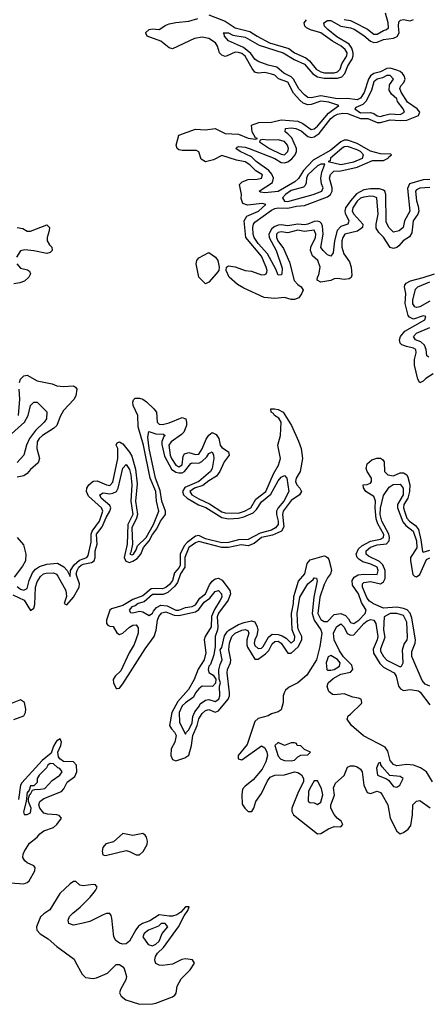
# Model space of a CAD drawing. Header units: inches. Extents: x 2710684 to 2828758, y 857022 to 965663.
# Tile 263 of 316: x 2782345 to 2784814, y 879741 to 885710. Entities that reach past the tile are written whole.
import ezdxf

# ---------------------------------------------------------------- set-up
doc = ezdxf.new("R2010")
doc.units = ezdxf.units.IN
doc.header["$MEASUREMENT"] = 0
doc.layers.add('C7887', color=7, linetype='Continuous')
doc.layers.add('C7888', color=7, linetype='Continuous')

msp = doc.modelspace()

# ---------------------------------------------------------------- linework, layer by layer
at = {"layer": 'C7887', "color": 4, "elevation": 4}
for points in [[(2782681.8, 880000), (2782722.7, 879922.7), (2782743.3, 879903.3), (2782790, 879896.9), (2782810, 879901.8), (2782877.6, 879930), (2782930, 879982), (2782950, 879982.6), (2782970, 879968.5), (2782977.6, 879957.6), (2782992.3, 879910), (2782988.3, 879890), (2782956.1, 879830), (2782950.4, 879810.4), (2782958.9, 879790), (2782988.8, 879768.8), (2783070, 879740.7), (2783150, 879743), (2783170, 879747.8), (2783270, 879785.2), (2783284.6, 879795.4), (2783292.3, 879807.7), (2783299, 879850), (2783323.9, 879896.1), (2783377.7, 879950), (2783404, 879990), (2783397.7, 880000)], [(2783303.1, 880000), (2783270, 879984.1), (2783210, 879976.2), (2783190, 879978.2), (2783170, 879988.3), (2783166.5, 880000)]]:
    msp.add_lwpolyline(points, dxfattribs=at)
at = {"layer": 'C7888', "color": 4}
for points, elevation in [([(2783490, 885739.1), (2783590, 885701.6), (2783650, 885661.1), (2783739.4, 885639.4), (2783783, 885610), (2783859.1, 885570), (2783975.2, 885535.2), (2784010.7, 885510), (2784078.5, 885478.5), (2784100.6, 885460.6), (2784141.7, 885410), (2784170, 885393.1), (2784191.8, 885388.2), (2784250, 885388.2), (2784270, 885394.4), (2784285.6, 885410), (2784297.6, 885442.4), (2784327.6, 885490), (2784329.6, 885510), (2784316.3, 885530), (2784293.6, 885550), (2784239.3, 885579.3), (2784170, 885629.6), (2784107.6, 885647.6), (2784081.6, 885661.6), (2784073.2, 885670), (2784069, 885690), (2784082, 885710)], 8), ([(2784310, 885710.5), (2784350, 885704.2), (2784373.9, 885693.9), (2784451.8, 885651.8), (2784490, 885621.6), (2784510, 885622.4), (2784550, 885644.9), (2784568, 885650), (2784578.6, 885661.4), (2784578, 885690), (2784561.2, 885750)], 8), ([(2784830, 884693.6), (2784770, 884689.2), (2784750, 884679.3), (2784742, 884670), (2784748.2, 884611.8), (2784759.5, 884579.5), (2784762.4, 884550), (2784756.3, 884530), (2784728.8, 884490), (2784721.7, 884418.3), (2784705.7, 884394.3), (2784667.3, 884370), (2784641.3, 884338.7), (2784630, 884329.2), (2784610, 884322.7), (2784589.6, 884329.6), (2784550, 884392.3), (2784520.5, 884420.5), (2784505.1, 884445.1), (2784503.7, 884470), (2784516.9, 884530), (2784508.7, 884630), (2784490, 884638), (2784470, 884639.5), (2784430, 884634.7), (2784410, 884627.3), (2784390, 884609.5), (2784362.6, 884570), (2784359.5, 884550), (2784368.7, 884530), (2784424, 884470), (2784422.8, 884450), (2784392.5, 884427.5), (2784314.8, 884410), (2784302.4, 884390), (2784297.1, 884370), (2784297.1, 884330), (2784308.4, 884290), (2784342.4, 884242.4), (2784354, 884210), (2784358, 884162), (2784353, 884147), (2784340.7, 884139.3), (2784310, 884135.1), (2784270, 884141.2), (2784250, 884139), (2784230, 884129), (2784170, 884118), (2784148, 884130), (2784148.7, 884150), (2784157.2, 884162.8), (2784165.2, 884210), (2784152, 884250), (2784119.1, 884279.1), (2784107, 884310), (2784109.6, 884330.4), (2784137.4, 884390), (2784138.7, 884410), (2784130, 884434.5), (2784070, 884426), (2784030, 884433.1), (2783970, 884418), (2783930, 884424.5), (2783910, 884419.5), (2783901.6, 884410), (2783901.3, 884390), (2783909, 884370), (2783942.3, 884322.3), (2783979, 884239), (2784008.7, 884128.7), (2784030, 884104.7), (2784051.1, 884091.1), (2784062, 884070), (2784052.7, 884047.3), (2784035.3, 884024.7), (2784010, 884014), (2783990, 884014), (2783950, 884025.2), (2783890, 884019.6), (2783826.2, 884026.2), (2783702, 884082), (2783663.8, 884103.8), (2783614, 884150), (2783595.3, 884190), (2783598, 884210), (2783610, 884218), (2783650, 884210.7), (2783710.4, 884190.4), (2783750, 884184.9), (2783810, 884162.6), (2783830, 884164.9), (2783838, 884170), (2783841.2, 884178.8), (2783843.6, 884190), (2783838.9, 884210), (2783810, 884276.2), (2783715.8, 884390), (2783704.5, 884490), (2783720.5, 884519.5), (2783792.3, 884550), (2783835.3, 884590), (2783814.8, 884594.8), (2783726, 884586), (2783696.5, 884596.5), (2783686.3, 884626.3), (2783689.3, 884650.7), (2783677.2, 884710), (2783692, 884728), (2783730, 884742), (2783783, 884743), (2783810, 884748.4), (2783815.1, 884770), (2783774.6, 884794.6), (2783739.6, 884830), (2783710, 884847.8), (2783658.6, 884858.6), (2783570, 884887), (2783519.5, 884860.5), (2783470, 884849.2), (2783444.5, 884864.5), (2783430, 884908), (2783417, 884917), (2783330, 884916), (2783310, 884921.2), (2783299, 884930), (2783293.2, 884950), (2783309, 885010), (2783410, 885046), (2783470, 885042), (2783530, 885050.7), (2783590, 885020.3), (2783670, 885015.5), (2783730, 884990.8), (2783774, 884986), (2783786, 884990), (2783773.6, 884993.6), (2783752.7, 885030), (2783750, 885071), (2783794.2, 885085.8), (2783870, 885088.9), (2783930, 885103.1), (2784030, 885094.9), (2784060.5, 885080.5), (2784110, 885044.9), (2784130, 885048.8), (2784150, 885065.3), (2784215.7, 885144.3), (2784278, 885190), (2784217.2, 885210), (2784170, 885216.2), (2784110, 885195.6), (2784090, 885194.5), (2784063, 885203), (2784041.2, 885221.2), (2784004.2, 885264.2), (2783970, 885331.2), (2783912.2, 885352.2), (2783890, 885374), (2783870, 885380.7), (2783830, 885389.4), (2783790, 885386.6), (2783770, 885392.3), (2783753.3, 885413.3), (2783710, 885489.6), (2783690, 885504.4), (2783670, 885512), (2783650, 885512.3), (2783602, 885490), (2783590, 885487.6), (2783570, 885495.1), (2783555.1, 885510), (2783542.9, 885550), (2783531.6, 885570), (2783490, 885595.1), (2783450, 885603.6), (2783403.1, 885596.9), (2783270, 885534), (2783250, 885539), (2783200.2, 885580.2), (2783118, 885610), (2783109.1, 885629.1), (2783110, 885632), (2783129.5, 885650.5), (2783150, 885654), (2783190, 885651), (2783230, 885677.3), (2783250, 885684.9), (2783290, 885693.4), (2783370, 885700.4), (2783423.5, 885716.5)], 8), ([(2784830, 884742), (2784790, 884739.8), (2784705.9, 884714.1), (2784693.9, 884686.1), (2784707.9, 884550), (2784676.9, 884490), (2784668.5, 884450), (2784644, 884430), (2784610, 884421.6), (2784582.4, 884450), (2784564.7, 884484.7), (2784563.1, 884650), (2784556.4, 884670), (2784550, 884676.4), (2784523.9, 884683.9), (2784470, 884685), (2784430, 884679), (2784386.5, 884653.5), (2784348.4, 884611.6), (2784319.7, 884570), (2784315.4, 884550), (2784317.8, 884537.8), (2784338.7, 884490), (2784337.4, 884482.6), (2784333, 884470), (2784290, 884455.6), (2784268, 884432), (2784252, 884370), (2784243.8, 884296.2), (2784230, 884276), (2784210, 884285.1), (2784182.9, 884310), (2784169.8, 884329.8), (2784183.2, 884410), (2784179.1, 884459.1), (2784174.1, 884474.1), (2784163.6, 884483.6), (2784150, 884488.8), (2784130, 884486.3), (2784090, 884469.8), (2784070, 884466.3), (2784030, 884469.8), (2783970, 884459.8), (2783930, 884465.8), (2783910, 884464), (2783886.4, 884453.6), (2783870, 884439.7), (2783854.7, 884410), (2783856.5, 884390), (2783899.1, 884310), (2783935.8, 884204.2), (2783932.9, 884167.1), (2783930, 884162.7), (2783910, 884162), (2783897.4, 884197.4), (2783846.4, 884290), (2783790, 884354), (2783765.6, 884390), (2783758.7, 884410), (2783756.8, 884450), (2783761.1, 884470), (2783770, 884482.4), (2783870, 884555.5), (2783890, 884565), (2783910, 884570.2), (2783970, 884566.5), (2784021.5, 884578.5), (2784070, 884582.6), (2784210, 884635.2), (2784228.5, 884650), (2784238.4, 884670), (2784238.4, 884690), (2784222.2, 884750), (2784227.6, 884772.4), (2784249.1, 884790.9), (2784290, 884794.2), (2784390, 884815.8), (2784482.8, 884857.2), (2784550, 884856.5), (2784577.6, 884870), (2784580.5, 884879.5), (2784597.2, 884890), (2784594.5, 884894.5), (2784530, 884895.8), (2784470, 884912.5), (2784390, 884958.6), (2784330, 884979), (2784310, 884979.4), (2784290, 884969.8), (2784230, 884919.8), (2784122.6, 884857.4), (2784064.8, 884795.2), (2784033.3, 884746.7), (2784012.7, 884727.3), (2783910, 884667.7), (2783830, 884660.7), (2783803.7, 884663.7), (2783795.3, 884670), (2783876.5, 884723.5), (2783882, 884750), (2783872.7, 884772.7), (2783855.1, 884795.1), (2783778, 884850), (2783750, 884878), (2783681.2, 884910), (2783655.3, 884930), (2783662, 884938), (2783670, 884941), (2783710, 884937.6), (2783736, 884930), (2783890, 884869.1), (2783930, 884844.4), (2783950, 884841.3), (2783970, 884849), (2783993.3, 884866.7), (2784014.5, 884890), (2784022.4, 884910), (2784022.4, 884930), (2783993.2, 884993.2), (2783970, 885018.4), (2783952.7, 885030), (2783955.3, 885050), (2783990, 885054.9), (2784018.8, 885050), (2784050, 885036.1), (2784090, 885002.7), (2784110, 884995.5), (2784130, 884999.6), (2784159.2, 885020.8), (2784230.9, 885110), (2784250, 885128.1), (2784270, 885137.7), (2784303.4, 885143.4), (2784330, 885142), (2784410, 885111.7), (2784453.4, 885110), (2784510, 885086), (2784530, 885086.8), (2784590, 885103.7), (2784650, 885098), (2784690, 885100.6), (2784760.7, 885130), (2784769.7, 885150), (2784752.8, 885170), (2784694.5, 885210), (2784656.1, 885270), (2784647.8, 885292.2), (2784654, 885310), (2784672.3, 885330), (2784679.8, 885350), (2784674.6, 885370), (2784663.9, 885383.9), (2784650, 885396.1), (2784630, 885404.8), (2784590, 885416.5), (2784570, 885414.8), (2784530, 885394.4), (2784490, 885382.9), (2784470.3, 885370), (2784458.5, 885350), (2784432.3, 885267.7), (2784410, 885234.8), (2784390, 885224.6), (2784330, 885232.9), (2784270, 885229.8), (2784170, 885247.7), (2784110, 885235.8), (2784090, 885239.2), (2784070, 885254), (2784036.4, 885290), (2784002.8, 885350), (2783990, 885363.5), (2783945, 885385), (2783902.3, 885422.3), (2783850, 885434.2), (2783790, 885456.3), (2783770, 885469.7), (2783744.8, 885504.8), (2783701.8, 885541.8), (2783610, 885580.9), (2783586, 885610), (2783584, 885624), (2783578, 885630), (2783609.6, 885630.4), (2783635.4, 885615.4), (2783710, 885603.1), (2783795.8, 885555.8), (2783941.6, 885510), (2784008.7, 885468.7), (2784070, 885440.7), (2784121.9, 885381.9), (2784150, 885364.1), (2784190, 885354.8), (2784270, 885355.5), (2784296.6, 885363.4), (2784315.3, 885384.7), (2784332.8, 885430), (2784359.3, 885470), (2784365.7, 885490), (2784365.8, 885510), (2784358.1, 885538.1), (2784341.7, 885561.7), (2784265.9, 885605.9), (2784211.5, 885650), (2784191.6, 885670), (2784188.5, 885691.5), (2784210, 885706), (2784230, 885704.9), (2784290, 885671.1), (2784350, 885661.1), (2784371.9, 885651.9), (2784430, 885614.4), (2784470, 885579.7), (2784490, 885571.2), (2784510, 885573.2), (2784550, 885590.2), (2784610, 885597.8), (2784632.6, 885607.4), (2784644.2, 885630), (2784639.8, 885670), (2784643, 885697), (2784652.6, 885707.4), (2784670, 885710.2), (2784710, 885704), (2784730, 885711.8)], 4), ([(2782330, 884450.8), (2782363.4, 884443.4), (2782390, 884427.3), (2782410, 884427.7), (2782510, 884466), (2782526, 884450), (2782524, 884430), (2782510.5, 884390), (2782510.6, 884370), (2782524.4, 884344.4), (2782538.8, 884330), (2782541, 884310), (2782530, 884299), (2782510, 884293.2), (2782430, 884309.6), (2782375.2, 884315.2), (2782350, 884308), (2782326, 884270)], 8), ([(2782327.6, 884230), (2782350, 884204.4), (2782392.5, 884192.5), (2782404.5, 884184.5), (2782410.7, 884170), (2782400.5, 884150), (2782374.8, 884125.2), (2782345.8, 884114.2), (2782310, 884108.2)], 8), ([(2784850, 883562), (2784806, 883534), (2784790, 883518), (2784768.4, 883508.4), (2784758, 883530), (2784736, 883616), (2784736.2, 883650), (2784747.3, 883690), (2784746, 883710), (2784730, 883718.7), (2784687.9, 883727.9), (2784659.5, 883739.5), (2784649.6, 883749.6), (2784647, 883770), (2784652, 883790), (2784678.6, 883821.4), (2784799, 883890), (2784806, 883910), (2784790, 883914), (2784730, 883895.1), (2784706.2, 883906.2), (2784697.6, 883917.6), (2784681.3, 883990), (2784685.1, 884050), (2784676.2, 884090), (2784678.9, 884101.1), (2784686.5, 884113.5), (2784712.3, 884127.8), (2784790, 884146.5), (2784857.2, 884170)], 8), ([(2784830, 884003.8), (2784770, 883969.8), (2784750, 883964.4), (2784739.5, 883970), (2784727.4, 883987.4), (2784726.6, 884010), (2784743.6, 884076.4), (2784758, 884090), (2784830, 884120.2)], 4), ([(2784823.6, 883663.6), (2784812.1, 883672.1), (2784808.5, 883710), (2784797.4, 883737.4), (2784776.2, 883756.2), (2784742.7, 883770), (2784731.8, 883790), (2784750, 883810.2), (2784830, 883843.9)], 4), ([(2782342.9, 883510), (2782349.7, 883530.3), (2782370, 883550.8), (2782390, 883554), (2782450, 883520.5), (2782541.4, 883501.4), (2782570.6, 883490.6), (2782610, 883485.5), (2782670.7, 883490.7), (2782682.8, 883482.8), (2782690.7, 883470), (2782684.9, 883430), (2782671.9, 883408.1), (2782610, 883341.2), (2782590, 883304), (2782570.3, 883249.7), (2782549, 883231), (2782483, 883190), (2782462.4, 883170), (2782450.4, 883150), (2782448.7, 883110), (2782465.5, 883050), (2782455.8, 883024.2), (2782410, 882982.7), (2782390, 882958), (2782370, 882944.5), (2782330, 882936.2)], 8), ([(2782338, 883310), (2782345.6, 883410), (2782340.7, 883470)], 8), ([(2782330, 882274), (2782350, 882257.3), (2782370, 882250.8), (2782390, 882261), (2782401.6, 882310), (2782422.9, 882357.1), (2782441.4, 882378.6), (2782465.2, 882394.8), (2782510, 882408.9), (2782574.4, 882414.4), (2782612.8, 882392.8), (2782632, 882370), (2782650, 882334), (2782652.6, 882370), (2782675, 882405), (2782706.6, 882433.4), (2782750.6, 882449.4), (2782758.9, 882461.1), (2782778.2, 882541.8), (2782778.4, 882590), (2782783.9, 882610), (2782827.3, 882670), (2782847.8, 882730), (2782840.7, 882750), (2782761.7, 882821.7), (2782749.4, 882850), (2782751.8, 882870), (2782763.7, 882890), (2782790, 882912.7), (2782815.1, 882915.1), (2782870, 882890.4), (2782890, 882886.7), (2782910, 882906.8), (2782938.9, 883050), (2782939.3, 883110), (2782929.3, 883130.7), (2782935.3, 883144.7), (2782949.1, 883150.9), (2782970, 883138.8), (2783010, 883088.2), (2783023.7, 883063.7), (2783045.5, 882985.5), (2783057, 882897), (2783045.9, 882790), (2783058.4, 882710), (2783052.4, 882687.6), (2783025, 882630), (2783028.4, 882530), (2783018.7, 882481.3), (2783011.3, 882470), (2783026.3, 882466.3), (2783034, 882470), (2783050, 882496), (2783058.8, 882521.2), (2783110.6, 882570), (2783155.3, 882650), (2783188.3, 882730), (2783174.2, 882790), (2783168.8, 882850), (2783135.9, 882930), (2783095.4, 883130), (2783062, 883242), (2783060.3, 883310), (2783032, 883370), (2783029.5, 883390.5), (2783035.1, 883404.9), (2783045.1, 883414.9), (2783070, 883416.3), (2783090, 883410.4), (2783113.9, 883393.9), (2783158, 883350), (2783173, 883330), (2783177.3, 883270), (2783190, 883257.3), (2783210, 883256.4), (2783250, 883265.7), (2783330, 883297.3), (2783350.5, 883290.5), (2783356.3, 883270), (2783354.9, 883250), (2783338.4, 883210), (2783325.2, 883194.7), (2783261.6, 883150), (2783249.1, 883130), (2783256.5, 883070), (2783263.6, 883050), (2783290, 883008.9), (2783310, 882999.5), (2783329.6, 883010.4), (2783335.4, 883064.6), (2783342.9, 883077.1), (2783370, 883085.7), (2783410, 883074.4), (2783430, 883075.5), (2783450, 883107.3), (2783473.9, 883166.1), (2783490, 883190.8), (2783510, 883206.8), (2783535.3, 883195.3), (2783551.8, 883171.8), (2783560.4, 883130), (2783570, 883116.3), (2783610.4, 883090.4), (2783613.4, 883070), (2783583.8, 883030), (2783558.4, 882970), (2783537.6, 882942.4), (2783490, 882914.7), (2783454.5, 882885.5), (2783403, 882870), (2783375.8, 882850), (2783388.5, 882830), (2783430, 882804.7), (2783494.8, 882774.8), (2783570, 882725.6), (2783590, 882719.7), (2783670, 882719.2), (2783706.6, 882730), (2783744.7, 882750), (2783776.2, 882803.8), (2783835.3, 882850), (2783883.4, 882956.6), (2783912.6, 883010), (2783925.1, 883050), (2783909.7, 883130), (2783925.6, 883190), (2783929.5, 883269.5), (2783914.5, 883294.5), (2783889, 883310), (2783883.1, 883323.1), (2783868.7, 883330), (2783866, 883350), (2783889, 883351), (2783910, 883346), (2783941, 883330), (2783990.7, 883250), (2784034.8, 883154.8), (2784050.5, 883110.5), (2784059.3, 883050), (2784044.9, 882970), (2784020.9, 882930), (2784016.5, 882910), (2784023.1, 882890), (2784043, 882870), (2784052, 882850), (2784039.3, 882830), (2783990, 882796), (2783942, 882730), (2783938, 882710), (2783945.4, 882634.6), (2783931.3, 882608.7), (2783875.8, 882584.2), (2783810.6, 882570), (2783765.9, 882534.1), (2783730, 882521), (2783685.7, 882525.7), (2783610, 882510.6), (2783570, 882509.7), (2783430, 882547.2), (2783410, 882538.5), (2783370, 882509.4), (2783345.8, 882450), (2783345.6, 882390), (2783318.9, 882350), (2783301.1, 882298.9), (2783284.4, 882275.6), (2783242.9, 882237.1), (2783214.4, 882225.6), (2783150, 882224.2), (2783099.4, 882180.6), (2783062.8, 882170), (2783043.7, 882156.3), (2783024.9, 882150), (2783007.3, 882130), (2783016.9, 882116.9), (2783030, 882114.8), (2783070, 882124), (2783090, 882120.7), (2783130, 882098), (2783150, 882111), (2783155.4, 882124.6), (2783173.6, 882146.4), (2783199.6, 882160.4), (2783237.3, 882157.3), (2783290, 882130.3), (2783310, 882130.3), (2783350, 882146.9), (2783390, 882152.2), (2783410, 882163.1), (2783436.5, 882203.5), (2783471, 882230), (2783495.5, 882284.5), (2783510, 882305.5), (2783530, 882320.4), (2783550, 882324.4), (2783571.5, 882311.5), (2783618.7, 882250), (2783621.1, 882230), (2783607.6, 882190), (2783550, 882113), (2783540.8, 882090), (2783546.3, 882030), (2783543.7, 882010), (2783528.2, 881970), (2783528.2, 881910), (2783520.7, 881859.3), (2783499.9, 881800.1), (2783491.3, 881790), (2783487.3, 881770), (2783491.6, 881751.6), (2783516.9, 881736.9), (2783532.7, 881712.7), (2783532, 881688), (2783512, 881668), (2783450, 881668.7), (2783430, 881654), (2783410, 881628.7), (2783397.1, 881602.9), (2783350, 881569.2), (2783330, 881549.2), (2783310.6, 881510), (2783313.4, 881450), (2783350, 881378), (2783355.1, 881390), (2783370, 881404.9), (2783390, 881446.8), (2783394.8, 881485.3), (2783406.2, 881513.8), (2783434.5, 881550), (2783438.6, 881561.4), (2783470, 881584), (2783490, 881587.7), (2783530, 881576), (2783551.8, 881590), (2783557.2, 881610), (2783555.3, 881670), (2783562, 881690), (2783552.9, 881712.9), (2783552, 881768), (2783559.3, 881800.7), (2783572.3, 881830), (2783559, 881890), (2783570, 881904.7), (2783586.2, 881973.8), (2783600.9, 881999.1), (2783611.6, 882008.4), (2783670, 882042.3), (2783705.1, 882054.9), (2783750, 882066), (2783770, 882058.8), (2783783.7, 882030), (2783787.2, 882010), (2783782.6, 881977.4), (2783768.5, 881950), (2783764.9, 881930), (2783770, 881916), (2783790, 881897.3), (2783810, 881900.5), (2783820.9, 881910), (2783852.7, 881967.3), (2783875.2, 881984.8), (2783910, 881983.6), (2783934.4, 881974.4), (2783959.6, 881959.6), (2783990, 881931), (2784010, 881947.7), (2784011.1, 881970), (2783994.8, 882010), (2783990.8, 882110), (2784003.9, 882170), (2784006.4, 882213.6), (2784034, 882306), (2784073.3, 882350), (2784087.3, 882412.8), (2784104.9, 882435.1), (2784190, 882459.1), (2784197.1, 882457.1), (2784210.4, 882450.4), (2784217.5, 882437.5), (2784230.6, 882390), (2784233.4, 882370), (2784228.2, 882350), (2784210, 882325.2), (2784190, 882285.2), (2784163.9, 882210), (2784151.7, 882110), (2784170, 882072.7), (2784190, 882062.4), (2784210, 882062), (2784250, 882104.9), (2784290, 882110.4), (2784318.2, 882098.2), (2784337.8, 882077.8), (2784350, 882056.3), (2784370, 882048.4), (2784398.7, 882070), (2784438.4, 882110), (2784443.7, 882130), (2784415.8, 882175.8), (2784398.3, 882230), (2784362, 882282), (2784358.4, 882310), (2784372.3, 882330), (2784395.6, 882344.4), (2784430, 882348.9), (2784510, 882346), (2784517.4, 882370), (2784510, 882391.1), (2784472.7, 882410), (2784423.3, 882423.3), (2784399.4, 882439.4), (2784389.6, 882450), (2784384.2, 882470), (2784397.6, 882502.4), (2784418.8, 882521.2), (2784470, 882548.3), (2784530, 882561.3), (2784549.5, 882570), (2784550.7, 882589.3), (2784514.5, 882654.5), (2784504.8, 882684.8), (2784498.4, 882750), (2784501.5, 882790), (2784495.4, 882810), (2784490, 882818.4), (2784442, 882850), (2784427.3, 882872.7), (2784426, 882890), (2784450, 882891.3), (2784470, 882901), (2784477.2, 882910), (2784477.2, 882930), (2784449.2, 882970), (2784443.7, 882990), (2784450, 883018), (2784478, 883042), (2784509.3, 883050.7), (2784530, 883050.7), (2784544, 883044), (2784554, 883030), (2784554.9, 882970), (2784574.8, 882950), (2784610, 882945.3), (2784650, 882962), (2784670, 882963.1), (2784690, 882950.5), (2784697, 882937), (2784708.1, 882890), (2784705.8, 882850), (2784697.3, 882810), (2784672.9, 882770), (2784670.2, 882750), (2784675.8, 882730), (2784690, 882688.7), (2784706, 882670), (2784743.8, 882643.8), (2784760.2, 882620.2), (2784775.6, 882555.6), (2784785.1, 882485.1), (2784790, 882482), (2784830, 882493.1)], 8), ([(2782276.1, 883183.9), (2782373.3, 883270), (2782396.9, 883310), (2782410, 883371.3), (2782430, 883391.3), (2782450, 883391.3), (2782510, 883332), (2782506.8, 883290), (2782493, 883270), (2782440.6, 883219.4), (2782404.9, 883170), (2782386.7, 883130), (2782370, 883069), (2782330, 883026)], 4), ([(2782303.9, 882223.9), (2782371.8, 882190), (2782410, 882127.7), (2782430, 882142), (2782436.4, 882163.6), (2782441.2, 882270), (2782450, 882302), (2782470, 882334), (2782489.8, 882350.2), (2782504.7, 882355.3), (2782550, 882357), (2782567.7, 882347.7), (2782576.4, 882336.4), (2782624.7, 882250), (2782627.4, 882212.6), (2782614.8, 882170), (2782630, 882161.6), (2782671.1, 882208.9), (2782704.5, 882270), (2782707.5, 882290), (2782690, 882337.2), (2782687.7, 882350), (2782692.3, 882370), (2782703.2, 882390), (2782717.8, 882402.2), (2782730, 882409.3), (2782780, 882420), (2782795.1, 882430), (2782801.4, 882450), (2782802, 882490), (2782813.8, 882530), (2782810.7, 882590), (2782844.2, 882635.8), (2782867.8, 882692.2), (2782891.8, 882730), (2782896.8, 882750), (2782890, 882765.1), (2782838.9, 882810), (2782829.7, 882830.3), (2782850, 882842.4), (2782890, 882836.2), (2782910, 882838.8), (2782931.1, 882848.9), (2782942, 882870), (2782970, 882990.6), (2782990, 883014), (2783010, 882982.8), (2783017.7, 882950), (2783023.5, 882890), (2783018.5, 882790), (2783029.3, 882710), (2782999.8, 882650), (2782995.9, 882530), (2782977.6, 882450), (2782987.6, 882427.6), (2783010, 882419.7), (2783030, 882426.4), (2783055.8, 882444.2), (2783079.3, 882470), (2783095.5, 882510), (2783128.3, 882550), (2783150, 882588.9), (2783176.7, 882623.3), (2783198, 882670), (2783228.9, 882711.1), (2783229, 882730), (2783206.8, 882790), (2783196.5, 882856.4), (2783167.6, 882930), (2783129.2, 883110), (2783120.6, 883179.4), (2783126.8, 883213.2), (2783170, 883199), (2783216.4, 883196.4), (2783226, 883190), (2783217.5, 883182.5), (2783206.9, 883153.1), (2783206, 883134), (2783223, 883063), (2783264.6, 882984.6), (2783290, 882966.5), (2783310, 882961.8), (2783330, 882963.5), (2783344.2, 882970), (2783381.4, 883018.6), (2783390, 883023.1), (2783430, 883022.2), (2783449.1, 883030.9), (2783479.3, 883060.7), (2783490, 883080.7), (2783510, 883090.6), (2783519.3, 883070), (2783521.3, 883050), (2783511.4, 882990), (2783501.5, 882970), (2783430.1, 882909.9), (2783345.8, 882874.2), (2783331.9, 882850), (2783338, 882830), (2783359.6, 882810), (2783429, 882769), (2783472.2, 882752.2), (2783570, 882692.5), (2783610, 882684.6), (2783670, 882687), (2783703.8, 882696.2), (2783759.6, 882720.4), (2783779.1, 882740.9), (2783810, 882787.9), (2783866, 882834), (2783910, 882913.4), (2783930, 882937.3), (2783950, 882946), (2783962.8, 882930), (2783974.9, 882850), (2783945.8, 882790), (2783911.4, 882750), (2783900.2, 882730), (2783900.2, 882710), (2783910.9, 882670), (2783910.2, 882650), (2783895.6, 882630), (2783870, 882615.4), (2783802, 882598), (2783730, 882559.3), (2783670, 882557), (2783610, 882540.2), (2783570, 882538.5), (2783470, 882562.3), (2783430, 882582.9), (2783410, 882579.8), (2783358.9, 882541.1), (2783340.6, 882519.4), (2783317.4, 882470), (2783316.9, 882403.1), (2783311, 882389), (2783282.7, 882357.3), (2783270.9, 882310), (2783253.2, 882286.8), (2783230, 882268.2), (2783210, 882259.8), (2783170, 882262.4), (2783141.4, 882258.6), (2783090, 882217), (2783030, 882194.6), (2782970, 882157.7), (2782901.7, 882138.3), (2782890, 882129.5), (2782871.6, 882070), (2782870.4, 882050), (2782878.7, 882038.7), (2782890, 882032.2), (2782910.3, 882030.3), (2782932.8, 881992.8), (2782950, 881982.3), (2782970, 881990.3), (2783010, 882027.6), (2783030, 882038.9), (2783050, 882041.3), (2783062.7, 882022.8), (2783062.6, 881990), (2783038.9, 881921.1), (2783008.9, 881871.1), (2782957.8, 881762.2), (2782924.2, 881730), (2782912, 881710), (2782913.7, 881690), (2782930, 881654.8), (2782935.3, 881655.3), (2782950, 881658), (2782970, 881684.4), (2783104.5, 881895.5), (2783159.8, 881970), (2783172, 882008), (2783179.4, 882070), (2783188.6, 882091.4), (2783206.9, 882113.2), (2783230, 882119.3), (2783280.4, 882100.4), (2783310, 882098.7), (2783410, 882120.2), (2783430, 882134.4), (2783462.3, 882177.7), (2783496.6, 882203.4), (2783530, 882243.7), (2783550, 882250.3), (2783568.4, 882230), (2783568.9, 882210), (2783560.2, 882190), (2783525.3, 882134.7), (2783507.7, 882092.3), (2783505.8, 882030), (2783469.1, 881970), (2783462.7, 881950), (2783472, 881872.1), (2783462.3, 881830), (2783427.1, 881772.9), (2783401.2, 881710), (2783367.2, 881650), (2783303.2, 881576.8), (2783266.2, 881510), (2783253.1, 881430), (2783263.7, 881410), (2783283.6, 881390), (2783293, 881370), (2783284.7, 881330), (2783263.5, 881290), (2783259.7, 881250), (2783270, 881225.3), (2783290, 881217.3), (2783345.5, 881234.5), (2783368.8, 881251.2), (2783386.3, 881310), (2783394.5, 881370), (2783419.5, 881430), (2783429.3, 881470.7), (2783450, 881502.8), (2783470, 881521.8), (2783490, 881528), (2783530, 881512.8), (2783550, 881518.9), (2783607.7, 881590), (2783615.8, 881610), (2783616.5, 881630), (2783601, 881750), (2783604.6, 881770), (2783622.9, 881810), (2783624.2, 881830), (2783612.2, 881890), (2783616.8, 881930), (2783629.9, 881970.1), (2783649.9, 881990.1), (2783690, 882009.1), (2783710, 882012.3), (2783727.1, 882007.1), (2783733.8, 881990), (2783720.2, 881950), (2783720.3, 881920.3), (2783725.3, 881905.3), (2783770, 881832.2), (2783790, 881834), (2783835, 881865), (2783853.8, 881886.2), (2783874.8, 881925.2), (2783890, 881940.8), (2783910, 881942.2), (2783928.8, 881930), (2783968.6, 881868.6), (2783990, 881869), (2784031.1, 881908.9), (2784054.8, 881950), (2784054.8, 881970), (2784034.2, 882010), (2784029.1, 882030), (2784025.8, 882110), (2784042.5, 882210), (2784089.7, 882290), (2784123.5, 882316.5), (2784130, 882326.8), (2784143.6, 882323.6), (2784147.1, 882307.1), (2784126, 882210), (2784116.6, 882110), (2784128.3, 882070), (2784170.3, 882010), (2784174.9, 881990), (2784163.6, 881910), (2784142.4, 881830), (2784083.7, 881736.3), (2784030.2, 881689.8), (2783977.5, 881662.5), (2783955.6, 881644.4), (2783946.3, 881630), (2783941.5, 881610), (2783942, 881570), (2783930, 881525.2), (2783910, 881513.2), (2783870, 881502.7), (2783850.3, 881489.7), (2783790, 881474.3), (2783770, 881455.6), (2783723.5, 881316.5), (2783669.1, 881250), (2783669.2, 881229.2), (2783690, 881223.6), (2783810, 881308), (2783830, 881295.5), (2783843.1, 881270), (2783847.2, 881250), (2783836.9, 881210), (2783813.4, 881166.6), (2783758.5, 881101.5), (2783710, 881062.2), (2783695.5, 881044.5), (2783690.2, 881010), (2783693.1, 880953.1), (2783708.2, 880930), (2783730, 880910.4), (2783751.3, 880910), (2783762.6, 880930), (2783774.8, 880970), (2783810, 881019.5), (2783845.3, 881094.7), (2783862.8, 881117.2), (2783890, 881130.3), (2783950, 881131.4), (2784010, 881149.1), (2784030, 881145.5), (2784051.8, 881131.8), (2784064, 881110), (2784064.4, 881090), (2784034.2, 881030), (2783993.8, 880930), (2783992.9, 880910), (2784003.1, 880890), (2784150, 880774.6), (2784170, 880775.3), (2784215.7, 880804.3), (2784250, 880818), (2784290, 880817.3), (2784302.7, 880830), (2784292, 880850), (2784268.6, 880868.6), (2784250.6, 880890.6), (2784230.9, 880930), (2784230.9, 880950), (2784251.8, 881008.2), (2784246.9, 881053.1), (2784258.8, 881081.2), (2784311.7, 881128.3), (2784330, 881178), (2784350, 881186), (2784370, 881186.8), (2784390, 881181), (2784410, 881166), (2784419.1, 881150), (2784430.3, 881070), (2784450, 881025.5), (2784470, 881019.3), (2784510, 881032.2), (2784530, 881024), (2784542, 881010), (2784574.4, 880950), (2784589.4, 880869.4), (2784630, 880790.6), (2784650, 880773.4), (2784670, 880782), (2784697.7, 880802.3), (2784715.2, 880824.8), (2784725.1, 880890), (2784727.6, 880950), (2784750, 880972.7), (2784770, 880976.4), (2784831.1, 880931.1)], 4), ([(2784830, 881669.7), (2784802, 881682), (2784783, 881703), (2784721.2, 881850), (2784719.8, 881880.2), (2784740.4, 881930), (2784742.8, 881950), (2784720.8, 882080.8), (2784711.7, 882111.7), (2784691.7, 882131.7), (2784670, 882139.8), (2784630, 882147.4), (2784550, 882142.3), (2784488.6, 882168.6), (2784464.5, 882184.5), (2784450, 882202), (2784422.4, 882270), (2784422, 882290), (2784430, 882298), (2784470, 882303.5), (2784530, 882290.2), (2784550, 882302), (2784558.6, 882321.4), (2784559.8, 882370), (2784545.6, 882405.6), (2784524.5, 882424.5), (2784457.4, 882457.4), (2784443.5, 882470), (2784444.4, 882490), (2784470, 882511.9), (2784510, 882525.4), (2784566.7, 882533.3), (2784583.5, 882550), (2784585.2, 882570), (2784581, 882590), (2784538.3, 882670), (2784529.9, 882710), (2784530.7, 882749.3), (2784550, 882824.9), (2784584.4, 882875.6), (2784608.5, 882891.6), (2784650, 882894), (2784668.5, 882870), (2784667.9, 882830), (2784634, 882770), (2784633.7, 882750), (2784665.8, 882665.8), (2784683.6, 882643.6), (2784729.1, 882610), (2784749.4, 882550), (2784751.2, 882508.8), (2784713.2, 882450), (2784711.8, 882430), (2784726.8, 882346.8), (2784736.2, 882336.2), (2784750, 882331.8), (2784770, 882347.4), (2784810, 882437.4), (2784830, 882447.6)], 4), ([(2782330, 882570.8), (2782367.2, 882527.2), (2782382, 882470), (2782379.5, 882430), (2782362.3, 882397.7), (2782310.6, 882330)], 8), ([(2784846, 881090), (2784810, 881149.7), (2784774.1, 881174.1), (2784730, 881189.8), (2784690, 881194), (2784630, 881186.4), (2784610, 881195.4), (2784590, 881219.5), (2784576.1, 881276.1), (2784559.3, 881299.3), (2784427.5, 881367.5), (2784356.2, 881430), (2784329.6, 881470), (2784335.1, 881490), (2784350, 881498.7), (2784415, 881565), (2784418.3, 881570), (2784414.7, 881590), (2784397.3, 881597.3), (2784362.7, 881602.7), (2784310, 881622), (2784250, 881616.3), (2784239.1, 881619.1), (2784218, 881638), (2784208.1, 881668.1), (2784214.7, 881690), (2784243.4, 881716.6), (2784290, 881742.2), (2784350, 881754.9), (2784363.1, 881770), (2784356.9, 881796.9), (2784307.6, 881847.6), (2784282.9, 881882.9), (2784250.9, 881950), (2784246.2, 881990), (2784264, 882030), (2784290, 882048.2), (2784310, 882027.7), (2784329.4, 881989.4), (2784350, 881977.8), (2784370, 881980.9), (2784429.9, 882050.1), (2784450, 882065), (2784473.3, 882073.3), (2784490.2, 882070.2), (2784503.6, 882050), (2784514.3, 881970), (2784511, 881950), (2784487.2, 881892.8), (2784488.4, 881870), (2784527, 881807.1), (2784550, 881783.9), (2784613.8, 881750), (2784626.2, 881730), (2784640.8, 881670), (2784652.5, 881652.5), (2784670, 881643.1), (2784710, 881650.2), (2784760.2, 881640.2), (2784772, 881632.1), (2784830, 881555.8)], 4), ([(2782310, 881466.5), (2782369.7, 881490), (2782379.8, 881510), (2782381.5, 881530), (2782373.6, 881570), (2782350, 881586.2), (2782290, 881561.5)], 4), ([(2782290, 880476.9), (2782370, 880471.5), (2782390, 880479), (2782402.6, 880490), (2782435.6, 880550), (2782438.3, 880570), (2782430, 880580.5), (2782390, 880597.4), (2782375.1, 880610), (2782364.7, 880630), (2782365.6, 880650), (2782373, 880670), (2782403.3, 880716.7), (2782450, 880754.9), (2782465.8, 880774.2), (2782490, 880791.7), (2782550, 880811.8), (2782569.7, 880830), (2782597.6, 880870), (2782584.7, 880884.7), (2782569.7, 880889.7), (2782512.7, 880892.7), (2782490, 880899.1), (2782465.8, 880930), (2782461.2, 880950), (2782466.2, 880970), (2782490.6, 880989.4), (2782597.4, 881030), (2782612.6, 881047.4), (2782631.6, 881088.4), (2782678.3, 881121.7), (2782690.7, 881149.3), (2782689.7, 881190), (2782671.5, 881210), (2782610, 881212.5), (2782588.1, 881228.1), (2782580.7, 881240.7), (2782575.1, 881270), (2782594.5, 881310), (2782597.7, 881330), (2782590, 881349.3), (2782570, 881338.7), (2782563.6, 881330), (2782550, 881306), (2782535.9, 881264.1), (2782481.4, 881218.6), (2782357.3, 881082.7), (2782350.2, 881069.8), (2782338, 880982)], 4), ([(2783166.5, 880000), (2783163.5, 880010), (2783166.8, 880030), (2783179.8, 880050), (2783215.3, 880084.7), (2783307.6, 880210), (2783342, 880278), (2783364.5, 880310), (2783371.1, 880331.1), (2783350, 880331.3), (2783321.4, 880298.6), (2783297.6, 880282.4), (2783270, 880274.6), (2783250, 880274.2), (2783190, 880282.4), (2783132.7, 880247.3), (2783088.7, 880231.3), (2783064.8, 880215.2), (2783047.7, 880192.3), (2783010, 880124), (2782990, 880107.6), (2782970, 880104.8), (2782950, 880110.9), (2782927.8, 880127.8), (2782916.1, 880150), (2782903.7, 880263.7), (2782899.8, 880279.8), (2782891.2, 880291.2), (2782871.1, 880291.1), (2782850, 880284.1), (2782770, 880243.5), (2782730, 880231.8), (2782670, 880221), (2782642.9, 880230), (2782638.9, 880250), (2782647.5, 880272.5), (2782666.3, 880293.7), (2782711.2, 880328.8), (2782770.9, 880390), (2782804, 880430), (2782814.3, 880450), (2782804.2, 880464.2), (2782790, 880468), (2782730, 880459.2), (2782710, 880463), (2782684.5, 880484.5), (2782670, 880484.2), (2782650, 880471), (2782587.5, 880412.5), (2782527, 880313), (2782490, 880288.4), (2782471.6, 880270), (2782446, 880210), (2782448.4, 880190), (2782468.3, 880168.3), (2782517.3, 880137.3), (2782570, 880091.1), (2782674.3, 880014.3), (2782681.8, 880000)], 4), ([(2783397.7, 880000), (2783390.9, 880010.9), (2783350, 880016.8), (2783328, 880012), (2783303.1, 880000)], 4)]:
    msp.add_lwpolyline(points, dxfattribs=dict(at, elevation=elevation))
for points, elevation in [([(2784590, 885371.5), (2784570, 885371.2), (2784543.4, 885356.6), (2784510, 885349.6), (2784490, 885334), (2784476.5, 885283.5), (2784443.5, 885216.5), (2784423.5, 885196.5), (2784382.4, 885177.6), (2784374.8, 885170), (2784410, 885146.2), (2784470, 885146.5), (2784490, 885140.3), (2784510, 885126.3), (2784530, 885124), (2784550, 885128.2), (2784590, 885139.5), (2784650, 885135.5), (2784677.2, 885150), (2784669.2, 885170), (2784634.5, 885214.5), (2784629.2, 885230), (2784598, 885258), (2784582.9, 885282.9), (2784584.5, 885315.5), (2784609, 885350)], 8), ([(2783816.9, 884983.1), (2783801, 884979), (2783798, 884970), (2783858.8, 884930), (2783930, 884894.9), (2783950, 884890.6), (2783969.4, 884910), (2783972.8, 884930), (2783967, 884950), (2783950, 884971.3), (2783910, 884981.6), (2783850, 884979.5)], 8), ([(2784330, 884941.1), (2784310, 884938.9), (2784297.1, 884930), (2784227.7, 884870), (2784226, 884854), (2784214, 884850), (2784290, 884832.7), (2784370, 884848), (2784422, 884870), (2784427.3, 884890), (2784409.5, 884910), (2784390, 884921.1)], 8), ([(2784194.6, 884834.6), (2784170, 884834), (2784150, 884823.7), (2784090.7, 884770), (2784082.4, 884750), (2784079.9, 884720.1), (2784074.4, 884705.6), (2784064.5, 884695.5), (2783990, 884673.5), (2783954.9, 884650), (2783938, 884630), (2783950, 884610.8), (2783970, 884607.8), (2784122, 884650), (2784175.3, 884670), (2784184, 884690), (2784174.2, 884714.2), (2784169, 884750), (2784175.3, 884784.7)], 8), ([(2783470, 884108.7), (2783429.2, 884150), (2783414, 884230), (2783417.2, 884250), (2783430, 884266), (2783490, 884298), (2783531.3, 884270), (2783544.7, 884250), (2783554, 884210), (2783551.3, 884190), (2783536, 884170), (2783490, 884119)], 8), ([(2784630, 882109.5), (2784590, 882109.5), (2784554, 882090), (2784549, 882011), (2784556.4, 881963.6), (2784530, 881895.3), (2784530, 881882), (2784548.2, 881850), (2784570, 881828), (2784650, 881787.3), (2784658, 881790), (2784668.7, 881810), (2784665.2, 881890), (2784675.3, 881924.7), (2784691.6, 881950), (2784694.5, 881965.5), (2784690, 882058), (2784670, 882097.6)], 8), ([(2784230, 881855.1), (2784213.7, 881846.3), (2784202, 881810), (2784206, 881770), (2784210, 881766), (2784230, 881765.5), (2784250, 881770.7), (2784282.7, 881790), (2784286, 881810), (2784270, 881831.8)], 8), ([(2783910, 881328.7), (2783891.3, 881310), (2783910, 881244.7), (2783926.8, 881226.8), (2783950, 881218), (2783990, 881216), (2784010, 881221), (2784030, 881242), (2784048.4, 881251.6), (2784090, 881254), (2784106, 881270), (2784070, 881286), (2784047.3, 881307.3), (2784026, 881310), (2784022, 881322), (2784010, 881326), (2783990, 881326), (2783950, 881309)], 8), ([(2782530, 881200.9), (2782514.8, 881190), (2782506.2, 881173.8), (2782462.8, 881130), (2782451.3, 881110), (2782450, 881086), (2782430, 881066), (2782410, 881066), (2782402, 881038), (2782394, 881026), (2782390, 881026), (2782384, 880970), (2782366.8, 880906.8), (2782372, 880892), (2782390, 880891.3), (2782410, 880902), (2782414, 880930), (2782399, 880970), (2782399, 880990), (2782406, 881014), (2782410, 881014), (2782422, 881038), (2782436.4, 881043.6), (2782470, 881044), (2782498, 881050), (2782542, 881098), (2782588.7, 881130), (2782602, 881150), (2782588.7, 881170), (2782575.3, 881175.3), (2782550, 881198)], 8), ([(2784530, 881206), (2784518, 881202), (2784506.8, 881173.2), (2784512, 881130), (2784566.8, 881106.8), (2784578.8, 881098.8), (2784610, 881061), (2784630, 881058), (2784648, 881070), (2784668, 881110), (2784650, 881122), (2784588.4, 881128.4), (2784540.9, 881180.9), (2784532.5, 881192.5)], 8), ([(2784150, 881095.3), (2784130, 881095.3), (2784102, 881050), (2784094.8, 881030), (2784092.7, 880972.7), (2784103.6, 880963.6), (2784130, 880962), (2784150, 880952), (2784170, 880966), (2784182, 881010), (2784173.2, 881050)], 8), ([(2782970, 880775.4), (2782913.9, 880726.1), (2782867, 880713), (2782849.4, 880690.6), (2782844.7, 880670), (2782847.7, 880647.8), (2782863.8, 880643.8), (2782990, 880672.8), (2783010, 880668), (2783050, 880646), (2783070, 880646.9), (2783093.5, 880666.5), (2783116.5, 880710), (2783118.4, 880730), (2783113.4, 880753.4), (2783105.9, 880765.9), (2783090, 880775.3), (2783030, 880764.5)], 4), ([(2783226, 880230), (2783202, 880230), (2783184.9, 880215.1), (2783124.7, 880190), (2783098, 880170), (2783091.3, 880150), (2783122.8, 880102.8), (2783150, 880096), (2783170, 880104.9), (2783190, 880124), (2783208.7, 880170), (2783242, 880210)], 8)]:
    msp.add_lwpolyline(points, close=True, dxfattribs=dict(at, elevation=elevation))

doc.saveas('drawing.dxf')
